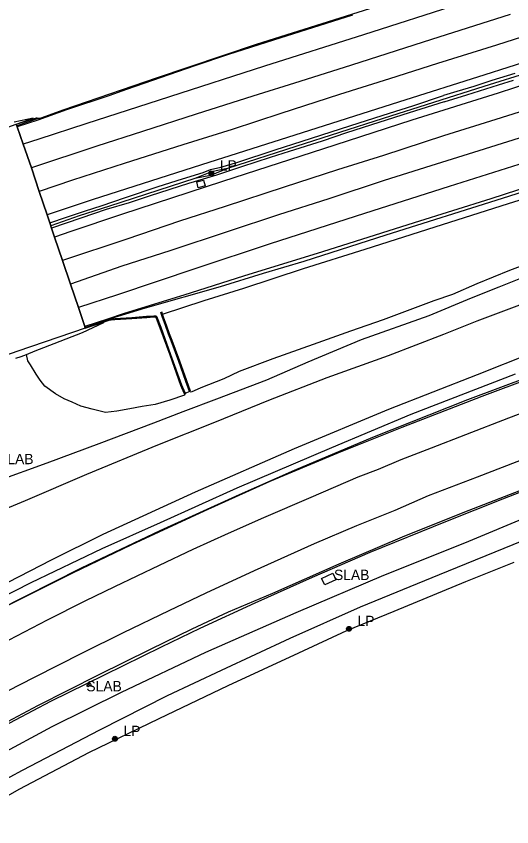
# Model space of a CAD drawing. Extents: x 368532 to 392481, y 10654822 to 10676899.
# Drawn here: x 391383.5 to 391622.9, y 10658895.9 to 10659287.4 of the extents above; entities that cross this region are included whole.
import ezdxf

# ---------------------------------------------------------------- set-up
doc = ezdxf.new("R2010")
doc.units = 0
for name, color, linetype in [('p_bridge deck', 7, 'Continuous'), ('p_drainage conc drain', 7, 'Continuous'), ('p_drainage water', 7, 'Continuous'), ('p_dtm obscured area', 7, 'Continuous'), ('p_dtm retaining wall', 7, 'Continuous'), ('p_dtm slab', 7, 'Continuous'), ('p_road - paved curb', 7, 'Continuous'), ('p_road bridge end', 7, 'Continuous'), ('p_road conc barrier', 7, 'Continuous'), ('p_road dirt road', 7, 'Continuous'), ('p_road guard rails', 7, 'Continuous'), ('p_road paint stripe', 7, 'Continuous'), ('p_structure fence', 7, 'Continuous'), ('p_structure unidentified', 7, 'Continuous'), ('p_utility general pole', 7, 'Continuous')]:
    doc.layers.add(name, color=color, linetype=linetype)

msp = doc.modelspace()

# ---------------------------------------------------------------- linework, layer by layer
at = {"layer": 'p_bridge deck'}
msp.add_lwpolyline([(391345.06, 10659221.34), (391383.54, 10659235.2), (391384, 10659233.88), (391386.9, 10659225.58), (391390.8, 10659214.1), (391394.56, 10659202.79), (391398.43, 10659191.52), (391399.7, 10659187.57), (391400.53, 10659185.02), (391401.96, 10659180.66), (391405.84, 10659169.39), (391409.71, 10659157.99), (391413.62, 10659146.64), (391416.57, 10659137.48), (391416.82, 10659136.7), (391384.2, 10659125.69), (391346.28, 10659112.42)], dxfattribs=at)
at = {"layer": 'p_drainage conc drain'}
for p, q in [((391621.29, 10659196.96), (391652.4, 10659206.49)), ((391585.77, 10659185.62), (391621.29, 10659196.96)), ((391552.06, 10659174.94), (391585.77, 10659185.62)), ((391522.24, 10659165.48), (391552.06, 10659174.94)), ((391493.5, 10659156.05), (391522.24, 10659165.48)), ((391474.27, 10659150.11), (391493.5, 10659156.05)), ((391454.21, 10659143.43), (391474.27, 10659150.11)), ((391439.38, 10659141.94), (391446.47, 10659142.44)), ((391439.39, 10659141.79), (391446.48, 10659142.29)), ((391446.47, 10659142.44), (391449.94, 10659142.64)), ((391446.48, 10659142.29), (391449.95, 10659142.49)), ((391449.94, 10659142.64), (391450.92, 10659142.68)), ((391449.95, 10659142.49), (391450.85, 10659142.53)), ((391450.85, 10659142.53), (391451.22, 10659142.09)), ((391450.92, 10659142.68), (391451.35, 10659142.17)), ((391453.74, 10659143.27), (391453.39, 10659144.39)), ((391453.88, 10659143.32), (391453.53, 10659144.43)), ((391454.2, 10659141.94), (391453.74, 10659143.27)), ((391454.21, 10659143.43), (391453.87, 10659144.54)), ((391454.34, 10659141.99), (391453.88, 10659143.32)), ((391454.67, 10659142.11), (391454.21, 10659143.43)), ((391427.57, 10659141.14), (391431.05, 10659141.37)), ((391427.58, 10659140.99), (391431.06, 10659141.22)), ((391427.6, 10659140.64), (391431.08, 10659140.87)), ((391431.05, 10659141.37), (391439.38, 10659141.94)), ((391431.06, 10659141.22), (391439.39, 10659141.79)), ((391431.08, 10659140.87), (391439.41, 10659141.44)), ((391439.41, 10659141.44), (391446.5, 10659141.94)), ((391446.5, 10659141.94), (391449.96, 10659142.14)), ((391449.96, 10659142.14), (391450.7, 10659142.17)), ((391450.7, 10659142.17), (391450.92, 10659141.91)), ((391450.92, 10659141.91), (391451.09, 10659141.51)), ((391451.09, 10659141.51), (391452.87, 10659136.95)), ((391451.22, 10659142.09), (391451.41, 10659141.64)), ((391451.35, 10659142.17), (391451.55, 10659141.7)), ((391451.41, 10659141.64), (391453.2, 10659137.08)), ((391451.55, 10659141.7), (391453.34, 10659137.13)), ((391455.59, 10659138.08), (391454.2, 10659141.94)), ((391455.73, 10659138.13), (391454.34, 10659141.99)), ((391456.06, 10659138.25), (391454.67, 10659142.11)), ((391452.87, 10659136.95), (391457.62, 10659123.78)), ((391453.2, 10659137.08), (391457.95, 10659123.9)), ((391453.34, 10659137.13), (391458.09, 10659123.95)), ((391457.11, 10659133.84), (391455.59, 10659138.08)), ((391457.25, 10659133.89), (391455.73, 10659138.13)), ((391457.58, 10659134.01), (391456.06, 10659138.25)), ((391458.31, 10659130.53), (391457.11, 10659133.84)), ((391458.45, 10659130.58), (391457.25, 10659133.89)), ((391458.78, 10659130.7), (391457.58, 10659134.01)), ((391461.98, 10659120.57), (391458.31, 10659130.53)), ((391462.12, 10659120.62), (391458.45, 10659130.58)), ((391462.45, 10659120.74), (391458.78, 10659130.7)), ((391457.62, 10659123.78), (391462.9, 10659109.22)), ((391457.95, 10659123.9), (391463.23, 10659109.34)), ((391458.09, 10659123.95), (391463.37, 10659109.4)), ((391659.51, 10659122.89), (391608.41, 10659103.71)), ((391465.43, 10659111.04), (391461.98, 10659120.57)), ((391465.57, 10659111.09), (391462.12, 10659120.62)), ((391465.9, 10659111.21), (391462.45, 10659120.74)), ((391467.22, 10659106.07), (391465.43, 10659111.04)), ((391467.36, 10659106.12), (391465.57, 10659111.09)), ((391467.69, 10659106.24), (391465.9, 10659111.21)), ((391462.9, 10659109.22), (391464.49, 10659105.5)), ((391463.23, 10659109.34), (391464.81, 10659105.64)), ((391463.37, 10659109.4), (391464.95, 10659105.7)), ((391464.49, 10659105.5), (391464.71, 10659105.03)), ((391464.81, 10659105.64), (391465.02, 10659105.18)), ((391464.95, 10659105.7), (391465.16, 10659105.24)), ((391608.41, 10659103.71), (391569.71, 10659088.76)), ((391569.71, 10659088.76), (391538.37, 10659076.2)), ((391538.37, 10659076.2), (391506.02, 10659062.67)), ((391506.02, 10659062.67), (391474.26, 10659048.41)), ((391637.37, 10659062.32), (391599.26, 10659047.56)), ((391474.26, 10659048.41), (391439.25, 10659032.09)), ((391599.26, 10659047.56), (391569.92, 10659035.71)), ((391569.92, 10659035.71), (391539.24, 10659022.75)), ((391439.25, 10659032.09), (391410.69, 10659018.47)), ((391539.24, 10659022.75), (391507.34, 10659008.62)), ((391410.69, 10659018.47), (391379.42, 10659002.75)), ((391507.34, 10659008.62), (391485.92, 10658999.51)), ((391485.92, 10658999.51), (391468.27, 10658991.33)), ((391468.27, 10658991.33), (391448.22, 10658981.47)), ((391448.22, 10658981.47), (391423.11, 10658969.11)), ((391423.11, 10658969.11), (391393.81, 10658954.36)), ((391393.81, 10658954.36), (391372.74, 10658943.18))]:
    msp.add_line(p, q, dxfattribs=at)
at = {"layer": 'p_drainage water'}
for p, q in [((391621.41, 10659093.43), (391636.95, 10659099.3)), ((391600.63, 10659085.35), (391621.41, 10659093.43)), ((391584, 10659078.93), (391600.63, 10659085.35)), ((391569.41, 10659073.27), (391584, 10659078.93)), ((391558.53, 10659068.69), (391569.41, 10659073.27)), ((391606.37, 10659064.93), (391630.44, 10659074.21)), ((391548.59, 10659064.88), (391558.53, 10659068.69)), ((391525.96, 10659055.18), (391548.59, 10659064.88)), ((391582.7, 10659055.91), (391606.37, 10659064.93)), ((391503.05, 10659045.25), (391525.96, 10659055.18)), ((391566.45, 10659048.82), (391582.7, 10659055.91)), ((391547.99, 10659041.42), (391566.45, 10659048.82)), ((391485.98, 10659037.73), (391503.05, 10659045.25)), ((391527.6, 10659032.77), (391547.99, 10659041.42)), ((391468.91, 10659029.94), (391485.98, 10659037.73)), ((391498.65, 10659019.7), (391527.6, 10659032.77)), ((391452.66, 10659022.32), (391468.91, 10659029.94)), ((391431.17, 10659012.02), (391452.66, 10659022.32)), ((391475.23, 10659008.92), (391498.65, 10659019.7)), ((391416.84, 10659004.96), (391431.17, 10659012.02)), ((391457.3, 10659000.38), (391475.23, 10659008.92)), ((391398.6, 10658995.89), (391416.84, 10659004.96)), ((391435.38, 10658989.81), (391457.3, 10659000.38)), ((391380.04, 10658986.15), (391398.6, 10658995.89)), ((391415.58, 10658979.99), (391435.38, 10658989.81)), ((391392.39, 10658968.15), (391415.58, 10658979.99)), ((391379.5, 10658961.5), (391392.39, 10658968.15))]:
    msp.add_line(p, q, dxfattribs=at)
at = {"layer": 'p_dtm obscured area'}
msp.add_lwpolyline([(391383.34, 10659122.19), (391385.91, 10659123.1), (391388.48, 10659124.02), (391392.69, 10659125.71), (391396.9, 10659127.39), (391415.45, 10659134.64), (391425.82, 10659139.46), (391416.82, 10659136.7), (391416.57, 10659137.48), (391413.62, 10659146.64), (391409.71, 10659157.99), (391405.84, 10659169.39), (391401.96, 10659180.66), (391400.53, 10659185.02), (391399.7, 10659187.57), (391398.43, 10659191.52), (391394.56, 10659202.79), (391390.8, 10659214.1), (391386.9, 10659225.58), (391384, 10659233.88), (391383.54, 10659235.2), (391391.68, 10659238.16), (391382.54, 10659236.26)], dxfattribs=at)
at = {"layer": 'p_dtm retaining wall'}
for p, q in [((391383.54, 10659235.2), (391393.72, 10659238.5)), ((391416.82, 10659136.7), (391428.32, 10659140.55))]:
    msp.add_line(p, q, dxfattribs=at)
at = {"layer": 'p_dtm slab'}
for p, q in [((391531.02, 10659015.88), (391536.4, 10659018.43)), ((391536.4, 10659018.43), (391537.9, 10659015.16)), ((391532.48, 10659012.73), (391531.02, 10659015.88)), ((391537.9, 10659015.16), (391532.48, 10659012.73)), ((391417.63, 10658964.3), (391419.27, 10658965.24)), ((391418.02, 10658963.48), (391417.63, 10658964.3)), ((391419.75, 10658964.23), (391418.02, 10658963.48)), ((391419.27, 10658965.24), (391419.75, 10658964.23))]:
    msp.add_line(p, q, dxfattribs=at)
at = {"layer": 'p_road - paved curb'}
for p, q in [((391545.89, 10659287.93), (391507.69, 10659275.8)), ((391507.69, 10659275.8), (391486.09, 10659268.95)), ((391486.09, 10659268.95), (391469.73, 10659263.35)), ((391469.73, 10659263.35), (391436.69, 10659252.05)), ((391613.21, 10659256.29), (391604.5, 10659253.37)), ((391624.35, 10659259.65), (391613.21, 10659256.29)), ((391616.41, 10659254.24), (391623.68, 10659256.52)), ((391436.69, 10659252.05), (391428.17, 10659248.86)), ((391604.5, 10659253.37), (391596.39, 10659251)), ((391601.19, 10659249.46), (391616.41, 10659254.24)), ((391428.17, 10659248.86), (391407.85, 10659242.1)), ((391575.04, 10659244.04), (391589.93, 10659249.04)), ((391596.39, 10659251), (391589.93, 10659249.04)), ((391590.24, 10659246.03), (391601.19, 10659249.46)), ((391563.85, 10659240.51), (391575.04, 10659244.04)), ((391590.24, 10659246.03), (391573.35, 10659240.65)), ((391407.85, 10659242.1), (391394, 10659237.11)), ((391549.09, 10659235.82), (391563.85, 10659240.51)), ((391573.35, 10659240.65), (391558.68, 10659236.08)), ((391394, 10659237.11), (391384, 10659233.88)), ((391521.61, 10659227.09), (391540.2, 10659232.97)), ((391540.2, 10659232.97), (391549.09, 10659235.82)), ((391558.68, 10659236.08), (391542.95, 10659231.09)), ((391542.95, 10659231.09), (391531.2, 10659227.05)), ((391508.59, 10659222.78), (391521.61, 10659227.09)), ((391531.2, 10659227.05), (391515.35, 10659222.05)), ((391490.49, 10659216.97), (391508.59, 10659222.78)), ((391515.35, 10659222.05), (391506.14, 10659219.17)), ((391482.25, 10659214.51), (391490.49, 10659216.97)), ((391506.14, 10659219.17), (391492.34, 10659214.68)), ((391473.72, 10659211.95), (391477.28, 10659213.4)), ((391477.28, 10659213.4), (391482.25, 10659214.51)), ((391492.34, 10659214.68), (391480.25, 10659210.57)), ((391452, 10659205.1), (391463.8, 10659208.84)), ((391463.8, 10659208.84), (391473.72, 10659211.95)), ((391480.25, 10659210.57), (391473.74, 10659208.71)), ((391646.96, 10659210.17), (391612.72, 10659199.24)), ((391436.3, 10659199.78), (391452, 10659205.1)), ((391466.64, 10659206.55), (391448.13, 10659200.68)), ((391473.74, 10659208.71), (391466.64, 10659206.55)), ((391424.52, 10659195.83), (391436.3, 10659199.78)), ((391437.99, 10659197.33), (391426.9, 10659193.99)), ((391448.13, 10659200.68), (391437.99, 10659197.33)), ((391612.72, 10659199.24), (391575.74, 10659187.66)), ((391407.8, 10659190.36), (391416.89, 10659193.43)), ((391426.9, 10659193.99), (391414.72, 10659189.89)), ((391416.89, 10659193.43), (391424.52, 10659195.83)), ((391399.7, 10659187.57), (391407.8, 10659190.36)), ((391414.72, 10659189.89), (391400.53, 10659185.02)), ((391575.74, 10659187.66), (391531.47, 10659173.63)), ((391531.47, 10659173.63), (391493.29, 10659161.86)), ((391493.29, 10659161.86), (391464.52, 10659152.68)), ((391464.52, 10659152.68), (391435.69, 10659143.83)), ((391435.69, 10659143.83), (391427.57, 10659141.14)), ((391427.57, 10659141.14), (391416.57, 10659137.48)), ((391642.01, 10659050.47), (391599.96, 10659032.95)), ((391599.96, 10659032.95), (391560.82, 10659017.29)), ((391627.66, 10659033.85), (391587.77, 10659017.65)), ((391560.82, 10659017.29), (391518.56, 10658999.18)), ((391587.77, 10659017.65), (391549.63, 10659002.01)), ((391549.63, 10659002.01), (391515.59, 10658986.77)), ((391518.56, 10658999.18), (391474.86, 10658980.09)), ((391515.59, 10658986.77), (391482.45, 10658971.47)), ((391474.86, 10658980.09), (391434.2, 10658960.77)), ((391482.45, 10658971.47), (391456.4, 10658959.17)), ((391434.2, 10658960.77), (391400.72, 10658944.18)), ((391456.4, 10658959.17), (391423.75, 10658942.57)), ((391400.72, 10658944.18), (391367.86, 10658926.43)), ((391423.75, 10658942.57), (391386.38, 10658923.06)), ((391386.38, 10658923.06), (391350.78, 10658903.89))]:
    msp.add_line(p, q, dxfattribs=at)
at = {"layer": 'p_road bridge end'}
for p, q in [((391637.65, 10659170.65), (391621.74, 10659164.58)), ((391621.74, 10659164.58), (391605.9, 10659158.14)), ((391605.9, 10659158.14), (391594.26, 10659153.06)), ((391594.26, 10659153.06), (391585.23, 10659149.97)), ((391585.23, 10659149.97), (391560.73, 10659140.81)), ((391560.73, 10659140.81), (391545.02, 10659135.24)), ((391545.02, 10659135.24), (391526.97, 10659128.89)), ((391526.97, 10659128.89), (391507.51, 10659121.89)), ((391389.11, 10659120.97), (391388.48, 10659124.02)), ((391390.33, 10659119.04), (391389.11, 10659120.97)), ((391393.2, 10659114.48), (391390.33, 10659119.04)), ((391507.51, 10659121.89), (391491.19, 10659115.73)), ((391491.19, 10659115.73), (391483.75, 10659112.31)), ((391395.12, 10659111.68), (391393.2, 10659114.48)), ((391397.29, 10659108.65), (391395.12, 10659111.68)), ((391483.75, 10659112.31), (391472.6, 10659107.91)), ((391402.39, 10659105.05), (391397.29, 10659108.65)), ((391472.6, 10659107.91), (391468.02, 10659105.82)), ((391406.64, 10659102.63), (391402.39, 10659105.05)), ((391464.75, 10659104.4), (391457.71, 10659101.93)), ((391465.16, 10659105.24), (391464.75, 10659104.4)), ((391467.22, 10659106.07), (391465.16, 10659105.24)), ((391468.02, 10659105.82), (391467.22, 10659106.07)), ((391410.44, 10659100.93), (391406.64, 10659102.63)), ((391414.7, 10659099.04), (391410.44, 10659100.93)), ((391450.58, 10659099.88), (391444.32, 10659098.97)), ((391457.71, 10659101.93), (391450.58, 10659099.88)), ((391420.1, 10659097.54), (391414.7, 10659099.04)), ((391426.57, 10659095.99), (391420.1, 10659097.54)), ((391432.04, 10659096.65), (391426.57, 10659095.99)), ((391438.37, 10659097.76), (391432.04, 10659096.65)), ((391444.32, 10659098.97), (391438.37, 10659097.76))]:
    msp.add_line(p, q, dxfattribs=at)
at = {"layer": 'p_road conc barrier'}
for p, q in [((391643.46, 10659264.16), (391609.42, 10659253.42)), ((391609.42, 10659253.42), (391560.76, 10659238.01)), ((391394.63, 10659238.06), (391383.82, 10659234.38)), ((391560.76, 10659238.01), (391518.61, 10659224.52)), ((391518.61, 10659224.52), (391485.48, 10659213.77)), ((391485.48, 10659213.77), (391477.31, 10659210.4)), ((391485.48, 10659213.77), (391477.8, 10659212.26)), ((391469.81, 10659209.03), (391428.61, 10659195.67)), ((391477.8, 10659212.26), (391469.81, 10659209.03)), ((391477.31, 10659210.4), (391469.81, 10659209.03)), ((391428.61, 10659195.67), (391413.83, 10659190.95)), ((391413.83, 10659190.95), (391400.17, 10659186.12)), ((391416.73, 10659136.98), (391427.57, 10659140.71))]:
    msp.add_line(p, q, dxfattribs=at)
at = {"layer": 'p_road dirt road'}
for p, q in [((391616.81, 10659156.73), (391637.04, 10659164.78)), ((391603.36, 10659151.34), (391616.81, 10659156.73)), ((391582.87, 10659142.79), (391603.36, 10659151.34)), ((391606.18, 10659140.33), (391626.81, 10659147.92)), ((391550.21, 10659131.31), (391582.87, 10659142.79)), ((391590.03, 10659133.81), (391606.18, 10659140.33)), ((391524.48, 10659120.46), (391550.21, 10659131.31)), ((391563.38, 10659123.5), (391590.03, 10659133.81)), ((391637.4, 10659126.66), (391606.13, 10659114.18)), ((391533.7, 10659112.95), (391563.38, 10659123.5)), ((391504.47, 10659111.84), (391524.48, 10659120.46)), ((391480.37, 10659102.62), (391504.47, 10659111.84)), ((391505.56, 10659101.92), (391533.7, 10659112.95)), ((391606.13, 10659114.18), (391563.38, 10659097.41)), ((391624.46, 10659114.46), (391574.05, 10659095.04)), ((391464.16, 10659096.42), (391480.37, 10659102.62)), ((391479.49, 10659091.37), (391505.56, 10659101.92)), ((391449.9, 10659090.99), (391464.16, 10659096.42)), ((391563.38, 10659097.41), (391517.76, 10659078.45)), ((391451.97, 10659080.33), (391479.49, 10659091.37)), ((391574.05, 10659095.04), (391535.82, 10659078.91)), ((391423.63, 10659081.05), (391449.9, 10659090.99)), ((391398.4, 10659071.69), (391423.63, 10659081.05)), ((391417.59, 10659066.22), (391451.97, 10659080.33)), ((391517.76, 10659078.45), (391469.85, 10659057.5)), ((391535.82, 10659078.91), (391490.03, 10659059.52)), ((391372.18, 10659062.14), (391398.4, 10659071.69)), ((391388.03, 10659053.53), (391417.59, 10659066.22)), ((391469.85, 10659057.5), (391425.31, 10659037.12)), ((391490.03, 10659059.52), (391453.05, 10659042.67)), ((391358.78, 10659041.23), (391388.03, 10659053.53)), ((391453.05, 10659042.67), (391424.92, 10659030.18)), ((391425.31, 10659037.12), (391400.32, 10659024.75)), ((391424.92, 10659030.18), (391390.55, 10659013.8)), ((391400.32, 10659024.75), (391362.37, 10659005.11)), ((391390.55, 10659013.8), (391356.22, 10658996.28))]:
    msp.add_line(p, q, dxfattribs=at)
at = {"layer": 'p_road guard rails'}
for p, q in [((391581.25, 10659299.58), (391499.32, 10659273.77)), ((391499.32, 10659273.77), (391451.07, 10659257.47)), ((391451.07, 10659257.47), (391405.96, 10659241.97)), ((391405.96, 10659241.97), (391394.12, 10659237.66)), ((391618.43, 10659199.5), (391645.96, 10659208.35)), ((391562.23, 10659181.87), (391618.43, 10659199.5)), ((391522.56, 10659169.15), (391562.23, 10659181.87)), ((391502.99, 10659163.24), (391522.56, 10659169.15)), ((391482.19, 10659156.9), (391502.99, 10659163.24)), ((391445.89, 10659146.57), (391482.19, 10659156.9)), ((391426.95, 10659140.73), (391445.89, 10659146.57))]:
    msp.add_line(p, q, dxfattribs=at)
at = {"layer": 'p_road paint stripe'}
for p, q in [((391597.5, 10659293.12), (391551.19, 10659278.41)), ((391622.04, 10659288.13), (391584.08, 10659276.08)), ((391638.61, 10659280.86), (391615.53, 10659273.47)), ((391551.19, 10659278.41), (391503.41, 10659263.2)), ((391584.08, 10659276.08), (391545.41, 10659263.8)), ((391615.53, 10659273.47), (391586.98, 10659264.53)), ((391641.48, 10659269.08), (391609.9, 10659259.11)), ((391545.41, 10659263.8), (391520.41, 10659255.85)), ((391586.98, 10659264.53), (391563.82, 10659257.11)), ((391503.41, 10659263.2), (391457.45, 10659248.47)), ((391520.41, 10659255.85), (391497.72, 10659248.71)), ((391563.82, 10659257.11), (391539.6, 10659249.53)), ((391609.9, 10659259.11), (391568.18, 10659245.92)), ((391645.14, 10659259.5), (391616.25, 10659250.25)), ((391457.45, 10659248.47), (391417.05, 10659235.44)), ((391497.72, 10659248.71), (391470.42, 10659240.03)), ((391539.6, 10659249.53), (391511.27, 10659240.41)), ((391616.25, 10659250.25), (391574.5, 10659237.14)), ((391568.18, 10659245.92), (391518.07, 10659229.94)), ((391637.11, 10659244.46), (391615.21, 10659237.56)), ((391511.27, 10659240.41), (391487.72, 10659232.74)), ((391470.42, 10659240.03), (391444.43, 10659231.64)), ((391574.5, 10659237.14), (391537.42, 10659225.15)), ((391615.21, 10659237.56), (391589.84, 10659229.53)), ((391417.05, 10659235.44), (391394.36, 10659228.04)), ((391487.72, 10659232.74), (391464.02, 10659225.28)), ((391444.43, 10659231.64), (391422.45, 10659224.59)), ((391518.07, 10659229.94), (391472.98, 10659215.57)), ((391589.84, 10659229.53), (391560.84, 10659220.11)), ((391633.9, 10659230.88), (391606.93, 10659222.35)), ((391394.36, 10659228.04), (391386.9, 10659225.58)), ((391422.45, 10659224.59), (391390.8, 10659214.1)), ((391464.02, 10659225.28), (391435.66, 10659216.27)), ((391537.42, 10659225.15), (391483.14, 10659207.56)), ((391606.93, 10659222.35), (391583.72, 10659215.09)), ((391560.84, 10659220.11), (391538.7, 10659213.14)), ((391629.25, 10659216.77), (391592.61, 10659205.18)), ((391435.66, 10659216.27), (391410.61, 10659208.18)), ((391472.98, 10659215.57), (391420.11, 10659198.68)), ((391538.7, 10659213.14), (391512.86, 10659204.84)), ((391583.72, 10659215.09), (391561.24, 10659208.01)), ((391410.61, 10659208.18), (391394.56, 10659202.79)), ((391483.14, 10659207.56), (391434.27, 10659191.57)), ((391561.24, 10659208.01), (391534.51, 10659199.25)), ((391592.61, 10659205.18), (391551.75, 10659192.09)), ((391512.86, 10659204.84), (391484.43, 10659195.51)), ((391420.11, 10659198.68), (391398.43, 10659191.52)), ((391534.51, 10659199.25), (391510.23, 10659191.44)), ((391484.43, 10659195.51), (391462.34, 10659188.38)), ((391434.27, 10659191.57), (391409.93, 10659183.4)), ((391510.23, 10659191.44), (391485.82, 10659183.37)), ((391551.75, 10659192.09), (391506.16, 10659177.43)), ((391462.34, 10659188.38), (391436.89, 10659179.77)), ((391409.93, 10659183.4), (391401.96, 10659180.66)), ((391485.82, 10659183.37), (391457.61, 10659174.03)), ((391436.89, 10659179.77), (391405.84, 10659169.39)), ((391457.61, 10659174.03), (391434.57, 10659166.65)), ((391506.16, 10659177.43), (391470.26, 10659165.51)), ((391434.57, 10659166.65), (391409.71, 10659157.99)), ((391470.26, 10659165.51), (391432.43, 10659152.9)), ((391432.43, 10659152.9), (391413.62, 10659146.64))]:
    msp.add_line(p, q, dxfattribs=at)
at = {"layer": 'p_structure fence'}
for p, q in [((391657.47, 10659123.12), (391601.53, 10659102.18)), ((391601.53, 10659102.18), (391555.57, 10659083.89)), ((391555.57, 10659083.89), (391517.69, 10659068.01)), ((391517.69, 10659068.01), (391491.13, 10659056.26)), ((391637.08, 10659061.35), (391618.4, 10659054.13)), ((391491.13, 10659056.26), (391452.86, 10659038.88)), ((391618.4, 10659054.13), (391590.77, 10659043.21)), ((391590.77, 10659043.21), (391554.37, 10659028.34)), ((391452.86, 10659038.88), (391414.81, 10659020.8)), ((391554.37, 10659028.34), (391526.36, 10659016.32)), ((391623.86, 10659023.63), (391600.44, 10659014.16)), ((391414.81, 10659020.8), (391369.49, 10658997.86)), ((391526.36, 10659016.32), (391498.81, 10659003.88)), ((391600.44, 10659014.16), (391565.81, 10658999.84)), ((391498.81, 10659003.88), (391472.1, 10658991.65)), ((391565.81, 10658999.84), (391542.98, 10658990.55)), ((391472.1, 10658991.65), (391453.56, 10658982.64)), ((391542.98, 10658990.55), (391519.82, 10658979.7)), ((391453.56, 10658982.64), (391425.91, 10658969.14)), ((391519.82, 10658979.7), (391485.69, 10658964.05)), ((391425.91, 10658969.14), (391400.01, 10658956.4)), ((391485.69, 10658964.05), (391452.39, 10658948.09)), ((391400.01, 10658956.4), (391373.34, 10658942.39)), ((391452.39, 10658948.09), (391418.41, 10658931.66)), ((391418.41, 10658931.66), (391385.02, 10658914.05)), ((391385.02, 10658914.05), (391352.56, 10658895.91))]:
    msp.add_line(p, q, dxfattribs=at)
at = {"layer": 'p_structure unidentified'}
for p, q in [((391470.73, 10659207.37), (391473.88, 10659208.27)), ((391471.35, 10659204.43), (391470.73, 10659207.37)), ((391474.7, 10659205.52), (391471.35, 10659204.43)), ((391473.88, 10659208.27), (391474.7, 10659205.52))]:
    msp.add_line(p, q, dxfattribs=at)
at = {"layer": 'p_utility general pole'}
for centre, radius in [((391477.72, 10659211.49), 1.19), ((391477.72, 10659211.49), 0.901), ((391477.72, 10659211.49), 0.608), ((391477.72, 10659211.49), 0.337), ((391477.72, 10659211.49), 0.12), ((391544.23, 10658991.52), 1.19), ((391544.23, 10658991.52), 0.901), ((391544.23, 10658991.52), 0.608), ((391544.23, 10658991.52), 0.337), ((391544.23, 10658991.52), 0.12), ((391431.18, 10658938.41), 1.19), ((391431.18, 10658938.41), 0.901), ((391431.18, 10658938.41), 0.608), ((391431.18, 10658938.41), 0.337), ((391431.18, 10658938.41), 0.12)]:
    msp.add_circle(centre, radius, dxfattribs=at)

# ---------------------------------------------------------------- texts
at = {"layer": 'p_dtm slab'}
for p in [(391372.9, 10659071.03), (391535.13, 10659015.08), (391415.52, 10658961.32)]:
    msp.add_text(' SLAB', height=5, dxfattribs=at).set_placement(p)
at = {"layer": 'p_utility general pole'}
for p in [(391481.84, 10659212.78), (391548.34, 10658992.81), (391435.3, 10658939.71)]:
    msp.add_text('LP', height=5, dxfattribs=at).set_placement(p)

doc.saveas('drawing.dxf')
